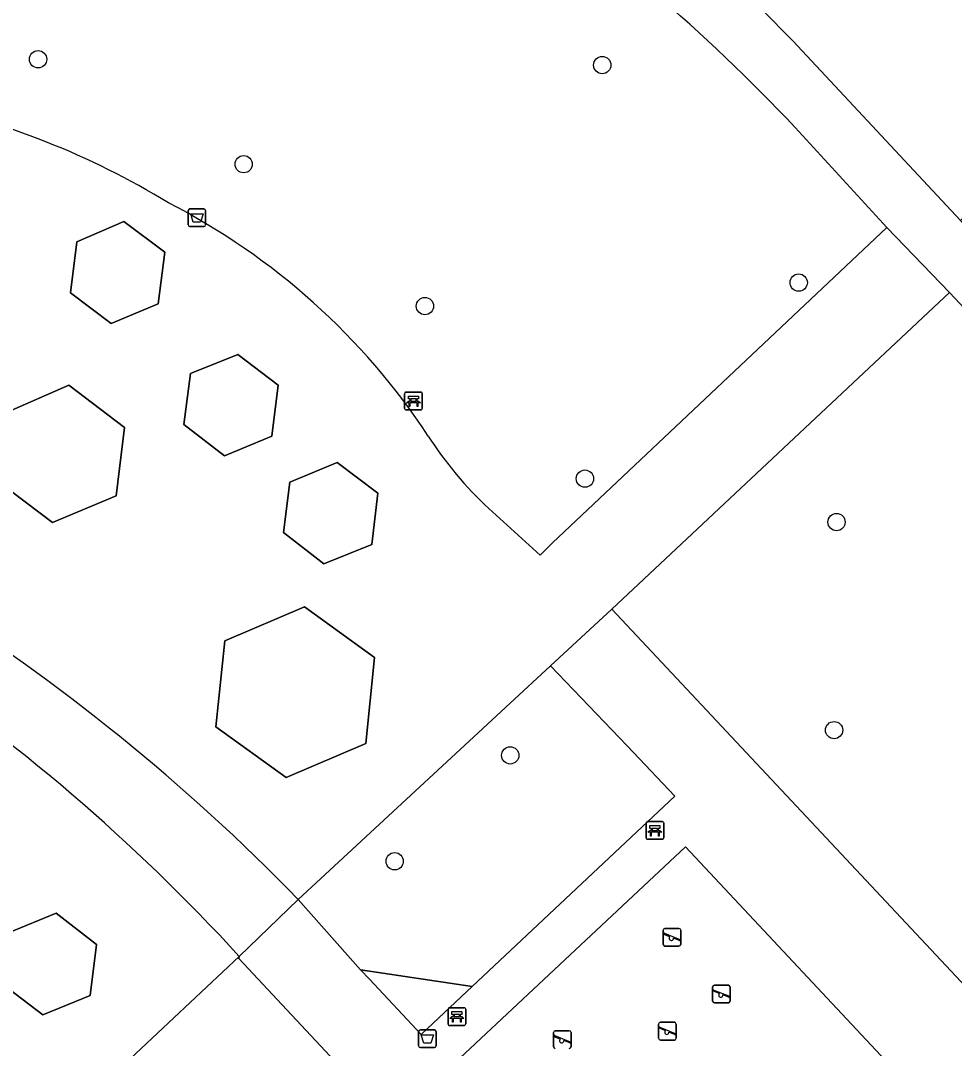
# Model space of a CAD drawing. Extents: x 157445 to 158888, y 383061 to 384688.
# Drawn here: x 158098.5 to 158151.3, y 384178.2 to 384236.4 of the extents above; entities that cross this region are included whole.
import ezdxf

# ---------------------------------------------------------------- set-up
doc = ezdxf.new("R2010")
doc.units = 0
for name, color, linetype in [('IMGEO_Afvalbak', 7, 'Continuous'), ('IMGEO_Bank', 7, 'Continuous'), ('IMGEO_Boom', 7, 'Continuous'), ('IMGEO_Groenvoorziening', 7, 'Continuous'), ('IMGEO_Loofbos', 7, 'Continuous'), ('IMGEO_Speelvoorziening', 7, 'Continuous'), ('IMGEO_Terreindeel_zand', 7, 'Continuous'), ('IMGEO_Voetpad_halfverhard', 7, 'Continuous'), ('IMGEO_Voetpad_open', 7, 'Continuous')]:
    doc.layers.add(name, color=color, linetype=linetype)

msp = doc.modelspace()

# ---------------------------------------------------------------- linework, layer by layer
at = {"layer": 'IMGEO_Afvalbak'}
for p, q in [((158107.948, 384224.811), (158107.948, 384225.611)), ((158107.948, 384225.611), (158107.948, 384224.811)), ((158108.048, 384225.711), (158108.838, 384225.711)), ((158108.838, 384225.711), (158108.048, 384225.711)), ((158108.938, 384225.611), (158108.938, 384224.811)), ((158108.938, 384224.811), (158108.938, 384225.611)), ((158108.838, 384224.711), (158108.048, 384224.711)), ((158108.048, 384224.711), (158108.838, 384224.711)), ((158120.985, 384178.365), (158120.985, 384179.165)), ((158120.985, 384179.165), (158120.985, 384178.365)), ((158121.085, 384179.265), (158121.875, 384179.265)), ((158121.875, 384179.265), (158121.085, 384179.265)), ((158121.975, 384179.165), (158121.975, 384178.365)), ((158121.975, 384178.365), (158121.975, 384179.165)), ((158121.875, 384178.265), (158121.085, 384178.265)), ((158121.085, 384178.265), (158121.875, 384178.265))]:
    msp.add_line(p, q, dxfattribs=at)
for points in [[(158108.091, 384225.425), (158108.795, 384225.425), (158108.646, 384224.955), (158108.24, 384224.955), (158108.091, 384225.425)], [(158121.128, 384178.979), (158121.832, 384178.979), (158121.683, 384178.509), (158121.277, 384178.509), (158121.128, 384178.979)]]:
    msp.add_lwpolyline(points, dxfattribs=at)
for centre, start, end in [((158108.048, 384225.611), 90, 180), ((158108.048, 384225.611), 90, 180), ((158108.838, 384225.611), 0, 90), ((158108.838, 384225.611), 360, 90), ((158108.048, 384224.811), 180, 270), ((158108.048, 384224.811), 180, 270), ((158108.838, 384224.811), 270, 0), ((158108.838, 384224.811), 270, 0), ((158121.085, 384179.165), 90, 180), ((158121.085, 384179.165), 90, 180), ((158121.875, 384179.165), 0, 90), ((158121.875, 384179.165), 360, 90), ((158121.085, 384178.365), 180, 270), ((158121.085, 384178.365), 180, 270), ((158121.875, 384178.365), 270, 0), ((158121.875, 384178.365), 270, 0)]:
    msp.add_arc(centre, 0.1, start, end, dxfattribs=at)
at = {"layer": 'IMGEO_Bank'}
for p, q in [((158120.193, 384214.415), (158120.193, 384215.256)), ((158120.193, 384215.256), (158120.193, 384214.415)), ((158120.268, 384215.34), (158121.109, 384215.34)), ((158121.109, 384215.34), (158120.268, 384215.34)), ((158121.193, 384215.265), (158121.193, 384214.424)), ((158121.193, 384214.424), (158121.193, 384215.265)), ((158120.89, 384214.738), (158120.497, 384214.738)), ((158120.502, 384214.846), (158120.502, 384214.952)), ((158120.546, 384214.952), (158120.546, 384214.846)), ((158120.834, 384214.958), (158120.552, 384214.958)), ((158120.552, 384214.84), (158120.834, 384214.84)), ((158120.84, 384214.846), (158120.84, 384214.952)), ((158120.884, 384214.952), (158120.884, 384214.846)), ((158121.118, 384214.34), (158120.277, 384214.34)), ((158120.277, 384214.34), (158121.118, 384214.34)), ((158133.846, 384190.121), (158133.846, 384190.962)), ((158133.846, 384190.962), (158133.846, 384190.121)), ((158133.921, 384191.046), (158134.762, 384191.046)), ((158134.762, 384191.046), (158133.921, 384191.046)), ((158134.846, 384190.971), (158134.846, 384190.13)), ((158134.846, 384190.13), (158134.846, 384190.971)), ((158134.543, 384190.444), (158134.15, 384190.444)), ((158134.155, 384190.552), (158134.155, 384190.658)), ((158134.199, 384190.658), (158134.199, 384190.552)), ((158134.487, 384190.664), (158134.205, 384190.664)), ((158134.205, 384190.546), (158134.487, 384190.546)), ((158134.493, 384190.552), (158134.493, 384190.658)), ((158134.537, 384190.658), (158134.537, 384190.552)), ((158134.771, 384190.046), (158133.93, 384190.046)), ((158133.93, 384190.046), (158134.771, 384190.046)), ((158122.646, 384179.593), (158122.646, 384180.434)), ((158122.646, 384180.434), (158122.646, 384179.593)), ((158122.721, 384180.518), (158123.562, 384180.518)), ((158123.562, 384180.518), (158122.721, 384180.518)), ((158123.646, 384180.443), (158123.646, 384179.602)), ((158123.646, 384179.602), (158123.646, 384180.443)), ((158123.343, 384179.916), (158122.95, 384179.916)), ((158122.955, 384180.024), (158122.955, 384180.13)), ((158122.999, 384180.13), (158122.999, 384180.024)), ((158123.287, 384180.136), (158123.005, 384180.136)), ((158123.005, 384180.018), (158123.287, 384180.018)), ((158123.293, 384180.024), (158123.293, 384180.13)), ((158123.337, 384180.13), (158123.337, 384180.024)), ((158123.571, 384179.518), (158122.73, 384179.518)), ((158122.73, 384179.518), (158123.571, 384179.518))]:
    msp.add_line(p, q, dxfattribs=at)
for points in [[(158120.496, 384214.958), (158120.41, 384214.958), (158120.41, 384215.119), (158120.973, 384215.119), (158120.973, 384214.958), (158120.89, 384214.958)], [(158120.44, 384214.738), (158120.298, 384214.738), (158120.41, 384214.84), (158120.496, 384214.84)], [(158120.49, 384214.731), (158120.49, 384214.524), (158120.447, 384214.524), (158120.447, 384214.731)], [(158120.89, 384214.84), (158120.973, 384214.84), (158121.085, 384214.738), (158120.946, 384214.738)], [(158120.94, 384214.731), (158120.94, 384214.524), (158120.896, 384214.524), (158120.896, 384214.731)], [(158134.149, 384190.664), (158134.063, 384190.664), (158134.063, 384190.825), (158134.626, 384190.825), (158134.626, 384190.664), (158134.543, 384190.664)], [(158134.093, 384190.444), (158133.951, 384190.444), (158134.063, 384190.546), (158134.149, 384190.546)], [(158134.143, 384190.437), (158134.143, 384190.23), (158134.1, 384190.23), (158134.1, 384190.437)], [(158134.543, 384190.546), (158134.626, 384190.546), (158134.738, 384190.444), (158134.599, 384190.444)], [(158134.593, 384190.437), (158134.593, 384190.23), (158134.549, 384190.23), (158134.549, 384190.437)], [(158122.949, 384180.136), (158122.863, 384180.136), (158122.863, 384180.297), (158123.426, 384180.297), (158123.426, 384180.136), (158123.343, 384180.136)], [(158122.893, 384179.916), (158122.751, 384179.916), (158122.863, 384180.018), (158122.949, 384180.018)], [(158122.943, 384179.909), (158122.943, 384179.702), (158122.9, 384179.702), (158122.9, 384179.909)], [(158123.343, 384180.018), (158123.426, 384180.018), (158123.538, 384179.916), (158123.399, 384179.916)], [(158123.393, 384179.909), (158123.393, 384179.702), (158123.349, 384179.702), (158123.349, 384179.909)]]:
    msp.add_lwpolyline(points, dxfattribs=at)
for centre, radius, start, end in [((158120.271, 384215.262), 0.0779, 92.4484, 184.28452), ((158120.271, 384215.262), 0.0779, 92.4484, 184.28452), ((158121.115, 384215.262), 0.0779, 2.4484, 94.28452), ((158121.115, 384215.262), 0.0779, 2.4484, 94.28452), ((158120.44, 384214.731), 0.00671, 2.89567, 87.10433), ((158120.497, 384214.731), 0.00671, 92.89567, 177.10433), ((158120.495, 384214.951), 0.00671, 2.89567, 87.10433), ((158120.495, 384214.847), 0.00671, 272.89567, 357.10433), ((158120.552, 384214.951), 0.00671, 92.89567, 177.10433), ((158120.552, 384214.847), 0.00671, 182.89567, 267.10433), ((158120.834, 384214.951), 0.00671, 2.89567, 87.10433), ((158120.834, 384214.847), 0.00671, 272.89567, 357.10433), ((158120.891, 384214.951), 0.00671, 92.89567, 177.10433), ((158120.891, 384214.847), 0.00671, 182.89567, 267.10433), ((158120.889, 384214.731), 0.00671, 2.89567, 87.10433), ((158120.946, 384214.731), 0.00671, 92.89567, 177.10433), ((158120.271, 384214.418), 0.0779, 182.4484, 274.28452), ((158120.271, 384214.418), 0.0779, 182.4484, 274.28452), ((158121.115, 384214.418), 0.0779, 272.4484, 4.28452), ((158121.115, 384214.418), 0.0779, 272.4484, 4.28452), ((158133.924, 384190.968), 0.0779, 92.4484, 184.28452), ((158133.924, 384190.968), 0.0779, 92.4484, 184.28452), ((158134.768, 384190.968), 0.0779, 2.4484, 94.28452), ((158134.768, 384190.968), 0.0779, 2.4484, 94.28452), ((158133.924, 384190.124), 0.0779, 182.4484, 274.28452), ((158133.924, 384190.124), 0.0779, 182.4484, 274.28452), ((158134.093, 384190.437), 0.00671, 2.89567, 87.10433), ((158134.15, 384190.437), 0.00671, 92.89567, 177.10433), ((158134.148, 384190.657), 0.00671, 2.89567, 87.10433), ((158134.148, 384190.553), 0.00671, 272.89567, 357.10433), ((158134.205, 384190.657), 0.00671, 92.89567, 177.10433), ((158134.205, 384190.553), 0.00671, 182.89567, 267.10433), ((158134.487, 384190.657), 0.00671, 2.89567, 87.10433), ((158134.487, 384190.553), 0.00671, 272.89567, 357.10433), ((158134.544, 384190.657), 0.00671, 92.89567, 177.10433), ((158134.544, 384190.553), 0.00671, 182.89567, 267.10433), ((158134.542, 384190.437), 0.00671, 2.89567, 87.10433), ((158134.599, 384190.437), 0.00671, 92.89567, 177.10433), ((158134.768, 384190.124), 0.0779, 272.4484, 4.28452), ((158134.768, 384190.124), 0.0779, 272.4484, 4.28452), ((158122.724, 384180.44), 0.0779, 92.4484, 184.28452), ((158122.724, 384180.44), 0.0779, 92.4484, 184.28452), ((158123.568, 384180.44), 0.0779, 2.4484, 94.28452), ((158123.568, 384180.44), 0.0779, 2.4484, 94.28452), ((158122.893, 384179.909), 0.00671, 2.89567, 87.10433), ((158122.95, 384179.909), 0.00671, 92.89567, 177.10433), ((158122.948, 384180.129), 0.00671, 2.89567, 87.10433), ((158122.948, 384180.025), 0.00671, 272.89567, 357.10433), ((158123.005, 384180.129), 0.00671, 92.89567, 177.10433), ((158123.005, 384180.025), 0.00671, 182.89567, 267.10433), ((158123.287, 384180.129), 0.00671, 2.89567, 87.10433), ((158123.287, 384180.025), 0.00671, 272.89567, 357.10433), ((158123.344, 384180.129), 0.00671, 92.89567, 177.10433), ((158123.344, 384180.025), 0.00671, 182.89567, 267.10433), ((158123.342, 384179.909), 0.00671, 2.89567, 87.10433), ((158123.399, 384179.909), 0.00671, 92.89567, 177.10433), ((158122.724, 384179.596), 0.0779, 182.4484, 274.28452), ((158122.724, 384179.596), 0.0779, 182.4484, 274.28452), ((158123.568, 384179.596), 0.0779, 272.4484, 4.28452), ((158123.568, 384179.596), 0.0779, 272.4484, 4.28452)]:
    msp.add_arc(centre, radius, start, end, dxfattribs=at)
at = {"layer": 'IMGEO_Boom'}
for centre in [(158099.461, 384234.173), (158131.369, 384233.844), (158111.089, 384228.239), (158142.482, 384221.54), (158121.339, 384220.209), (158130.393, 384210.45), (158144.621, 384207.992), (158144.487, 384196.222), (158126.165, 384194.795), (158119.63, 384188.804)]:
    msp.add_circle(centre, 0.489, dxfattribs=at)
at = {"layer": 'IMGEO_Groenvoorziening'}
for points in [[(158106.625, 384223.261), (158104.304, 384225.001), (158101.642, 384223.854), (158101.284, 384220.969), (158103.596, 384219.234), (158106.259, 384220.347)], [(158113.045, 384215.736), (158110.752, 384217.48), (158108.084, 384216.4), (158107.708, 384213.519), (158110.004, 384211.743), (158112.682, 384212.859)], [(158101.207, 384215.732), (158097.679, 384214.2), (158097.158, 384210.313), (158100.274, 384207.974), (158103.881, 384209.482), (158104.345, 384213.34)], [(158118.68, 384209.619), (158116.373, 384211.37), (158113.701, 384210.243), (158113.336, 384207.396), (158115.622, 384205.622), (158118.33, 384206.731)], [(158114.526, 384203.203), (158110.021, 384201.273), (158109.516, 384196.418), (158113.483, 384193.535), (158117.998, 384195.465), (158118.483, 384200.331)], [(158135.468, 384192.478), (158132.779, 384195.343), (158128.452, 384199.853), (158114.178, 384186.647), (158117.703, 384182.663), (158124.02, 384181.729), (158128.047, 384185.51)], [(158097.428, 384181.862), (158099.719, 384180.11), (158102.407, 384181.215), (158102.773, 384184.089), (158100.489, 384185.875), (158097.816, 384184.774)], [(158110.819, 384183.299), (158110.84, 384183.421), (158060.005, 384135.709), (158108.144, 384084.208), (158158.849, 384131.917)], [(158121.479, 384179.343), (158124.02, 384181.729), (158117.703, 384182.663), (158118.204, 384182.128), (158121.126, 384179.011)]]:
    msp.add_lwpolyline(points, close=True, dxfattribs=at)
at = {"layer": 'IMGEO_Loofbos'}
for points in [[(158173.609, 384271.678), (158150.518, 384250), (158138.61, 384238.821), (158142.146, 384235.219), (158151.632, 384225.045), (158178.326, 384250), (158187.326, 384258.414)], [(158124.949, 384208.764), (158127.862, 384206.123), (158128.558, 384206.818), (158147.474, 384224.665), (158142.286, 384230.311)]]:
    msp.add_lwpolyline(points, dxfattribs=at)
msp.add_lwpolyline([(158151.018, 384220.981), (158131.915, 384203.057), (158177.871, 384154.019), (158177.905, 384154.051), (158190.702, 384166.018), (158197.023, 384171.929), (158173.276, 384197.249)], close=True, dxfattribs=at)
for centre, radius, start, end in [((158062.011, 384154.253), 110.584, 43.45479, 66.50189), ((158083.242, 384187.373), 45.307, 58.6173, 78.22128), ((158089.021, 384191.426), 38.94, 33.39508, 62.77454), ((158139.261, 384224.179), 21.035, 212.55947, 227.12594)]:
    msp.add_arc(centre, radius, start, end, dxfattribs=at)
at = {"layer": 'IMGEO_Speelvoorziening'}
for p, q in [((158134.817, 384184.105), (158134.817, 384184.905)), ((158134.817, 384184.905), (158134.817, 384184.105)), ((158134.917, 384185.005), (158135.707, 384185.005)), ((158135.707, 384185.005), (158134.917, 384185.005)), ((158135.807, 384184.905), (158135.807, 384184.105)), ((158135.807, 384184.105), (158135.807, 384184.905)), ((158135.2, 384184.533), (158134.861, 384184.67)), ((158134.886, 384184.73), (158135.762, 384184.377)), ((158135.738, 384184.317), (158135.398, 384184.454)), ((158135.707, 384184.005), (158134.917, 384184.005)), ((158134.917, 384184.005), (158135.707, 384184.005)), ((158137.616, 384180.895), (158137.616, 384181.695)), ((158137.616, 384181.695), (158137.616, 384180.895)), ((158137.999, 384181.323), (158137.66, 384181.46)), ((158137.685, 384181.52), (158138.561, 384181.167)), ((158137.716, 384181.795), (158138.506, 384181.795)), ((158138.506, 384181.795), (158137.716, 384181.795)), ((158138.606, 384181.695), (158138.606, 384180.895)), ((158138.606, 384180.895), (158138.606, 384181.695)), ((158138.537, 384181.107), (158138.197, 384181.244)), ((158138.506, 384180.795), (158137.716, 384180.795)), ((158137.716, 384180.795), (158138.506, 384180.795)), ((158134.659, 384179.693), (158135.449, 384179.693)), ((158135.449, 384179.693), (158134.659, 384179.693)), ((158128.615, 384178.315), (158128.615, 384179.115)), ((158128.615, 384179.115), (158128.615, 384178.315)), ((158128.715, 384179.215), (158129.505, 384179.215)), ((158129.505, 384179.215), (158128.715, 384179.215)), ((158129.605, 384179.115), (158129.605, 384178.315)), ((158129.605, 384178.315), (158129.605, 384179.115)), ((158134.559, 384178.793), (158134.559, 384179.593)), ((158134.559, 384179.593), (158134.559, 384178.793)), ((158134.942, 384179.221), (158134.603, 384179.358)), ((158134.628, 384179.418), (158135.504, 384179.065)), ((158135.48, 384179.005), (158135.14, 384179.142)), ((158135.549, 384179.593), (158135.549, 384178.793)), ((158135.549, 384178.793), (158135.549, 384179.593)), ((158128.998, 384178.743), (158128.659, 384178.88)), ((158128.684, 384178.94), (158129.56, 384178.587)), ((158129.536, 384178.527), (158129.196, 384178.664)), ((158135.449, 384178.693), (158134.659, 384178.693)), ((158134.659, 384178.693), (158135.449, 384178.693))]:
    msp.add_line(p, q, dxfattribs=at)
for centre, radius, start, end in [((158134.917, 384184.905), 0.1, 90, 180), ((158134.917, 384184.905), 0.1, 90, 180), ((158135.707, 384184.905), 0.1, 0, 90), ((158135.707, 384184.905), 0.1, 360, 90), ((158134.874, 384184.7), 0.0327, 68.07798, 248.07798), ((158135.279, 384184.443), 0.12, 130.99278, 5.16318), ((158135.75, 384184.347), 0.0327, 248.07798, 68.07798), ((158134.917, 384184.105), 0.1, 180, 270), ((158134.917, 384184.105), 0.1, 180, 270), ((158135.707, 384184.105), 0.1, 270, 0), ((158135.707, 384184.105), 0.1, 270, 0), ((158137.716, 384181.695), 0.1, 90, 180), ((158137.716, 384181.695), 0.1, 90, 180), ((158137.673, 384181.49), 0.0327, 68.07798, 248.07798), ((158138.506, 384181.695), 0.1, 0, 90), ((158138.506, 384181.695), 0.1, 360, 90), ((158137.716, 384180.895), 0.1, 180, 270), ((158137.716, 384180.895), 0.1, 180, 270), ((158138.078, 384181.233), 0.12, 130.99278, 5.16318), ((158138.506, 384180.895), 0.1, 270, 0), ((158138.506, 384180.895), 0.1, 270, 0), ((158138.549, 384181.137), 0.0327, 248.07798, 68.07798), ((158134.659, 384179.593), 0.1, 90, 180), ((158134.659, 384179.593), 0.1, 90, 180), ((158135.449, 384179.593), 0.1, 0, 90), ((158135.449, 384179.593), 0.1, 360, 90), ((158128.715, 384179.115), 0.1, 90, 180), ((158128.715, 384179.115), 0.1, 90, 180), ((158129.505, 384179.115), 0.1, 0, 90), ((158129.505, 384179.115), 0.1, 360, 90), ((158134.616, 384179.388), 0.0327, 68.07798, 248.07798), ((158135.021, 384179.131), 0.12, 130.99278, 5.16318), ((158135.492, 384179.035), 0.0327, 248.07798, 68.07798), ((158128.672, 384178.91), 0.0327, 68.07798, 248.07798), ((158129.077, 384178.653), 0.12, 130.99278, 5.16318), ((158129.548, 384178.557), 0.0327, 248.07798, 68.07798), ((158134.659, 384178.793), 0.1, 180, 270), ((158134.659, 384178.793), 0.1, 180, 270), ((158135.449, 384178.793), 0.1, 270, 0), ((158135.449, 384178.793), 0.1, 270, 0), ((158128.715, 384178.315), 0.1, 180, 270), ((158128.715, 384178.315), 0.1, 180, 270), ((158129.505, 384178.315), 0.1, 270, 0), ((158129.505, 384178.315), 0.1, 270, 0)]:
    msp.add_arc(centre, radius, start, end, dxfattribs=at)
at = {"layer": 'IMGEO_Terreindeel_zand'}
msp.add_lwpolyline([(158132.173, 384168.13), (158137.934, 384173.512), (158141.997, 384169.094), (158149.062, 384175.749), (158136.089, 384189.62), (158123.318, 384177.665)], close=True, dxfattribs=at)
at = {"layer": 'IMGEO_Voetpad_halfverhard'}
for points in [[(158179.831, 384194.875), (158175.565, 384199.432), (158171.016, 384204.289), (158153.37, 384223.135), (158151.632, 384225.045), (158142.146, 384235.219), (158138.61, 384238.821), (158134.766, 384242.404), (158133.532, 384243.529), (158127.947, 384247.876), (158124.792, 384250), (158118.396, 384253.676), (158114.295, 384255.709), (158108.429, 384258.208), (158103.117, 384259.974), (158095.906, 384262.058), (158088.537, 384263.489), (158086.808, 384263.727), (158081.83, 384264.311), (158033.118, 384270.031)], [(158142.286, 384230.311), (158147.474, 384224.665), (158151.018, 384220.981), (158173.276, 384197.249), (158197.023, 384171.929), (158190.702, 384166.018), (158177.905, 384154.051), (158177.871, 384154.019), (158180.104, 384151.635), (158181.915, 384149.764), (158194.682, 384161.703), (158198.888, 384165.636), (158201.903, 384162.403), (158216.008, 384147.281), (158218.02, 384149.105), (158225.807, 384140.801), (158257.172, 384107.178), (158259.565, 384109.12), (158259.617, 384109.161), (158255.668, 384113.345), (158228.948, 384142.27), (158220.449, 384151.507), (158218.641, 384153.427), (158179.831, 384194.875)], [(158114.178, 384186.647), (158128.452, 384199.853), (158131.915, 384203.057), (158151.018, 384220.981), (158147.474, 384224.665), (158128.558, 384206.818), (158127.862, 384206.123), (158124.949, 384208.764)], [(158060.005, 384135.709), (158110.84, 384183.421)]]:
    msp.add_lwpolyline(points, dxfattribs=at)
for points in [[(158103.596, 384219.234), (158101.284, 384220.969), (158101.642, 384223.854), (158104.304, 384225.001), (158106.625, 384223.261), (158106.259, 384220.347)], [(158113.045, 384215.736), (158112.682, 384212.859), (158110.004, 384211.743), (158107.708, 384213.519), (158108.084, 384216.4), (158110.752, 384217.48)], [(158104.345, 384213.34), (158103.881, 384209.482), (158100.274, 384207.974), (158097.158, 384210.313), (158097.679, 384214.2), (158101.207, 384215.732)], [(158116.373, 384211.37), (158118.68, 384209.619), (158118.33, 384206.731), (158115.622, 384205.622), (158113.336, 384207.396), (158113.701, 384210.243)], [(158114.526, 384203.203), (158118.483, 384200.331), (158117.998, 384195.465), (158113.483, 384193.535), (158109.516, 384196.418), (158110.021, 384201.273)], [(158097.428, 384181.862), (158097.816, 384184.774), (158100.489, 384185.875), (158102.773, 384184.089), (158102.407, 384181.215), (158099.719, 384180.11)]]:
    msp.add_lwpolyline(points, close=True, dxfattribs=at)
for centre, radius, start, end in [((158062.011, 384154.253), 110.584, 43.45479, 66.50189), ((158083.242, 384187.373), 45.307, 58.6173, 78.22128), ((158089.021, 384191.426), 38.94, 33.39508, 62.77454), ((158031.742, 384106.46), 115.002, 44.20773, 71.46753), ((158139.261, 384224.179), 21.035, 212.55947, 227.12594), ((158030.309, 384109.692), 109.184, 42.47491, 70.16624)]:
    msp.add_arc(centre, radius, start, end, dxfattribs=at)
at = {"layer": 'IMGEO_Voetpad_open'}
for points in [[(158118.204, 384182.128), (158117.703, 384182.663), (158114.178, 384186.647), (158110.84, 384183.421), (158110.819, 384183.299), (158158.849, 384131.917), (158162.435, 384135.235), (158159.795, 384138.038), (158154.391, 384143.573), (158152.106, 384145.981), (158166.474, 384159.473), (158176.616, 384148.426), (158180.104, 384151.635), (158177.871, 384154.019), (158131.915, 384203.057), (158128.452, 384199.853), (158132.779, 384195.343), (158135.468, 384192.478), (158128.047, 384185.51), (158124.02, 384181.729), (158121.479, 384179.343), (158121.126, 384179.011)], [(158136.089, 384189.62), (158149.062, 384175.749), (158141.997, 384169.094), (158137.934, 384173.512), (158132.173, 384168.13), (158123.318, 384177.665)]]:
    msp.add_lwpolyline(points, close=True, dxfattribs=at)
msp.add_lwpolyline([(158110.84, 384183.421), (158114.178, 384186.647)], dxfattribs=at)
for centre, radius, start, end in [((158031.742, 384106.46), 115.002, 44.20773, 71.46753), ((158030.309, 384109.692), 109.184, 42.47491, 70.16624)]:
    msp.add_arc(centre, radius, start, end, dxfattribs=at)

doc.saveas('drawing.dxf')
